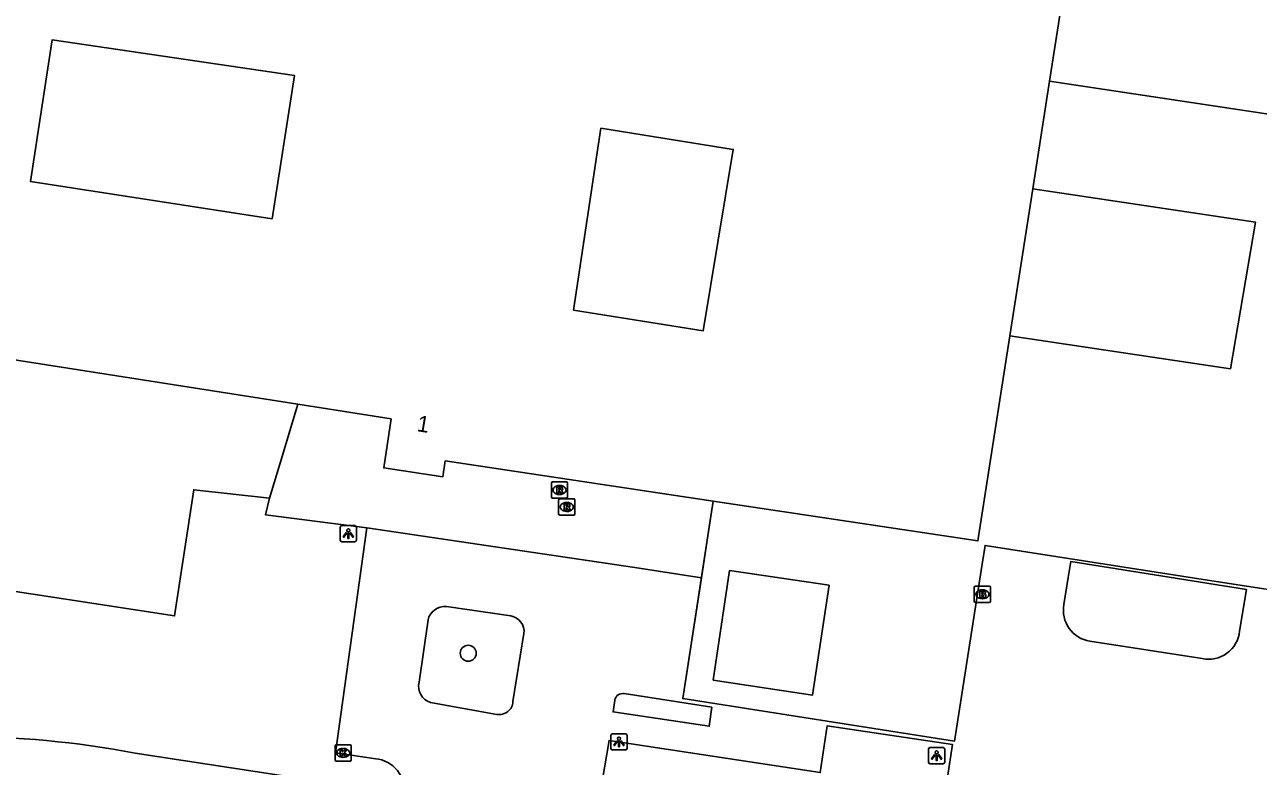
# Model space of a CAD drawing. Extents: x 161084 to 161928, y 385355 to 386522.
# Drawn here: x 161678.1 to 161754.2, y 385654.3 to 385700 of the extents above; entities that cross this region are included whole.
import ezdxf

# ---------------------------------------------------------------- set-up
doc = ezdxf.new("R2010")
doc.units = 0
for name, color, linetype in [('IMGEO_Boom', 7, 'Continuous'), ('IMGEO_Brandkraan', 7, 'Continuous'), ('IMGEO_Groenvoorziening', 7, 'Continuous'), ('IMGEO_Hek', 7, 'Continuous'), ('IMGEO_Kolk', 7, 'Continuous'), ('IMGEO_Lichtpunt', 7, 'Continuous'), ('IMGEO_Pand', 7, 'Continuous'), ('IMGEO_Pand_nummerreeks', 7, 'Continuous'), ('IMGEO_Pand_overbouw', 7, 'Continuous'), ('IMGEO_Rijbaan_lokaal_open', 7, 'Continuous'), ('IMGEO_Rioolput', 7, 'Continuous'), ('IMGEO_Voetpad_open', 7, 'Continuous')]:
    doc.layers.add(name, color=color, linetype=linetype)

msp = doc.modelspace()

# ---------------------------------------------------------------- linework, layer by layer
at = {"layer": 'IMGEO_Boom'}
msp.add_circle((161705.484, 385661.237), 0.489, dxfattribs=at)
at = {"layer": 'IMGEO_Brandkraan'}
for p, q in [((161736.676, 385664.447), (161736.676, 385665.299)), ((161736.751, 385665.373), (161737.603, 385665.373)), ((161737.677, 385665.299), (161737.677, 385664.447)), ((161737.187, 385664.593), (161737.162, 385664.593)), ((161737.164, 385665.153), (161737.189, 385665.153)), ((161737.603, 385664.373), (161736.751, 385664.373))]:
    msp.add_line(p, q, dxfattribs=at)
for points in [[(161736.676, 385664.447), (161736.676, 385665.299)], [(161736.751, 385665.373), (161737.603, 385665.373)], [(161737.677, 385665.299), (161737.677, 385664.447)], [(161737.024, 385665.073), (161737.024, 385664.673), (161737.237, 385664.673)], [(161737.255, 385665.073), (161737.024, 385665.073)], [(161737.203, 385664.992), (161737.149, 385664.992), (161737.149, 385664.916)], [(161737.149, 385664.916), (161737.202, 385664.916)], [(161737.211, 385664.84), (161737.149, 385664.84), (161737.149, 385664.759)], [(161737.149, 385664.759), (161737.211, 385664.759)], [(161737.603, 385664.373), (161736.751, 385664.373)]]:
    msp.add_lwpolyline(points, dxfattribs=at)
for centre, radius, start, end in [((161736.753, 385665.297), 0.0765, 91.55205, 178.44795), ((161736.753, 385665.297), 0.0765, 91.55205, 178.44795), ((161737.601, 385665.297), 0.0765, 1.55205, 88.44795), ((161737.601, 385665.297), 0.0765, 1.55205, 88.44795), ((161737.204, 385664.954), 0.0379, 267.82845, 90.93552), ((161737.212, 385664.799), 0.0404, 269.87594, 90.50774), ((161737.243, 385664.924), 0.251, 268.66757, 293.53466), ((161737.259, 385664.928), 0.145, 59.4692, 91.53667), ((161737.284, 385664.975), 0.0922, 285.51372, 58.15012), ((161737.289, 385664.783), 0.105, 301.31148, 78.98903), ((161736.753, 385664.449), 0.0765, 181.55205, 268.44795), ((161736.753, 385664.449), 0.0765, 181.55205, 268.44795), ((161737.601, 385664.449), 0.0765, 271.55205, 358.44795), ((161737.601, 385664.449), 0.0765, 271.55205, 358.44795)]:
    msp.add_arc(centre, radius, start, end, dxfattribs=at)
for centre, major_axis, ratio, start_param, end_param in [((161737.163, 385664.873), (-0.387, 0.002), 0.722429, 4.712389, 7.853982), ((161737.188, 385664.873), (-0.39, 0.002), 0.717154, 1.570796, 4.712389)]:
    msp.add_ellipse(centre, major_axis=major_axis, ratio=ratio, start_param=start_param, end_param=end_param, dxfattribs=at)
at = {"layer": 'IMGEO_Groenvoorziening'}
msp.add_lwpolyline([(161693.233, 385670.8), (161688.569, 385671.315), (161687.387, 385663.539), (161673.944, 385665.59), (161672.313, 385656.055)], dxfattribs=at)
at = {"layer": 'IMGEO_Hek'}
for points in [[(161694.988, 385676.596), (161694.012, 385673.375)], [(161694.012, 385673.375), (161693.233, 385670.8)], [(161693.233, 385670.8), (161688.569, 385671.315), (161687.387, 385663.539), (161673.944, 385665.59), (161672.22, 385655.513)]]:
    msp.add_lwpolyline(points, dxfattribs=at)
at = {"layer": 'IMGEO_Kolk'}
for p, q in [((161697.274, 385654.666), (161697.274, 385655.518)), ((161697.349, 385655.592), (161698.201, 385655.592)), ((161697.762, 385655.372), (161697.787, 385655.372)), ((161698.275, 385655.518), (161698.275, 385654.666)), ((161698.201, 385654.592), (161697.349, 385654.592)), ((161697.785, 385654.812), (161697.76, 385654.812))]:
    msp.add_line(p, q, dxfattribs=at)
for points in [[(161697.274, 385654.666), (161697.274, 385655.518)], [(161697.349, 385655.592), (161698.201, 385655.592)], [(161698.275, 385655.518), (161698.275, 385654.666)], [(161698.201, 385654.592), (161697.349, 385654.592)], [(161697.595, 385655.292), (161697.718, 385655.292), (161697.718, 385655.141), (161697.848, 385655.292), (161698.012, 385655.292), (161697.866, 385655.141), (161698.019, 385654.892), (161697.867, 385654.892), (161697.782, 385655.056), (161697.718, 385654.989), (161697.718, 385654.892), (161697.595, 385654.892), (161697.595, 385655.292)]]:
    msp.add_lwpolyline(points, dxfattribs=at)
for centre, start, end in [((161697.351, 385655.516), 91.55205, 178.44795), ((161697.351, 385655.516), 91.55205, 178.44795), ((161698.199, 385655.516), 1.55205, 88.44795), ((161698.199, 385655.516), 1.55205, 88.44795), ((161697.351, 385654.668), 181.55205, 268.44795), ((161697.351, 385654.668), 181.55205, 268.44795), ((161698.199, 385654.668), 271.55205, 358.44795), ((161698.199, 385654.668), 271.55205, 358.44795)]:
    msp.add_arc(centre, 0.0765, start, end, dxfattribs=at)
for centre, major_axis, ratio, start_param, end_param in [((161697.761, 385655.092), (-0.387, 0.002), 0.722429, 4.712389, 7.853982), ((161697.786, 385655.092), (-0.39, 0.002), 0.717154, 1.570796, 4.712389)]:
    msp.add_ellipse(centre, major_axis=major_axis, ratio=ratio, start_param=start_param, end_param=end_param, dxfattribs=at)
at = {"layer": 'IMGEO_Lichtpunt'}
for p, q in [((161698.497, 385669.109), (161697.689, 385669.109)), ((161698.497, 385669.109), (161697.689, 385669.109)), ((161697.595, 385669.014), (161697.595, 385668.207)), ((161697.595, 385669.014), (161697.595, 385668.207)), ((161698.591, 385668.207), (161698.591, 385669.014)), ((161698.591, 385668.207), (161698.591, 385669.014)), ((161697.689, 385668.113), (161698.497, 385668.113)), ((161697.689, 385668.113), (161698.497, 385668.113)), ((161714.277, 385656.173), (161714.277, 385655.366)), ((161714.277, 385656.173), (161714.277, 385655.366)), ((161715.179, 385656.268), (161714.371, 385656.268)), ((161715.179, 385656.268), (161714.371, 385656.268)), ((161715.273, 385655.366), (161715.273, 385656.173)), ((161715.273, 385655.366), (161715.273, 385656.173)), ((161734.759, 385655.422), (161733.951, 385655.422)), ((161734.759, 385655.422), (161733.951, 385655.422)), ((161714.371, 385655.272), (161715.179, 385655.272)), ((161714.371, 385655.272), (161715.179, 385655.272)), ((161733.857, 385655.327), (161733.857, 385654.52)), ((161733.857, 385655.327), (161733.857, 385654.52)), ((161734.853, 385654.52), (161734.853, 385655.327)), ((161734.853, 385654.52), (161734.853, 385655.327)), ((161733.951, 385654.426), (161734.759, 385654.426)), ((161733.951, 385654.426), (161734.759, 385654.426))]:
    msp.add_line(p, q, dxfattribs=at)
for points in [[(161697.969, 385668.678), (161698.008, 385668.65), (161697.82, 385668.388), (161697.782, 385668.415), (161697.969, 385668.678)], [(161698.071, 385668.63), (161698.118, 385668.63), (161698.118, 385668.308), (161698.071, 385668.308), (161698.071, 385668.63)], [(161698.181, 385668.65), (161698.219, 385668.677), (161698.406, 385668.415), (161698.367, 385668.387), (161698.181, 385668.65)], [(161714.651, 385655.837), (161714.69, 385655.809), (161714.502, 385655.547), (161714.464, 385655.574), (161714.651, 385655.837)], [(161714.753, 385655.789), (161714.8, 385655.789), (161714.8, 385655.467), (161714.753, 385655.467), (161714.753, 385655.789)], [(161714.863, 385655.809), (161714.901, 385655.836), (161715.088, 385655.574), (161715.049, 385655.546), (161714.863, 385655.809)], [(161734.231, 385654.991), (161734.27, 385654.963), (161734.082, 385654.701), (161734.044, 385654.728), (161734.231, 385654.991)], [(161734.333, 385654.943), (161734.38, 385654.943), (161734.38, 385654.621), (161734.333, 385654.621), (161734.333, 385654.943)], [(161734.443, 385654.963), (161734.481, 385654.99), (161734.668, 385654.728), (161734.629, 385654.7), (161734.443, 385654.963)]]:
    msp.add_lwpolyline(points, dxfattribs=at)
for centre in [(161698.094, 385668.812), (161714.776, 385655.971), (161734.356, 385655.125)]:
    msp.add_circle(centre, 0.0994, dxfattribs=at)
for centre, start, end in [((161697.689, 385669.014), 90, 180), ((161697.689, 385669.014), 90, 180), ((161698.497, 385669.014), 0, 90), ((161698.497, 385669.014), 0, 90), ((161697.689, 385668.207), 180, 270), ((161697.689, 385668.207), 180, 270), ((161698.497, 385668.207), 270, 0), ((161698.497, 385668.207), 270, 360), ((161714.371, 385656.173), 90, 180), ((161714.371, 385656.173), 90, 180), ((161715.179, 385656.173), 0, 90), ((161715.179, 385656.173), 0, 90), ((161714.371, 385655.366), 180, 270), ((161714.371, 385655.366), 180, 270), ((161715.179, 385655.366), 270, 0), ((161715.179, 385655.366), 270, 360), ((161733.951, 385655.327), 90, 180), ((161733.951, 385655.327), 90, 180), ((161734.759, 385655.327), 0, 90), ((161734.759, 385655.327), 0, 90), ((161733.951, 385654.52), 180, 270), ((161733.951, 385654.52), 180, 270), ((161734.759, 385654.52), 270, 0), ((161734.759, 385654.52), 270, 360)]:
    msp.add_arc(centre, 0.0946, start, end, dxfattribs=at)
at = {"layer": 'IMGEO_Pand'}
for points in [[(161720.576, 385670.614), (161736.903, 385668.161), (161738.873, 385680.809), (161740.284, 385689.872), (161741.317, 385696.504), (161742.728, 385705.567), (161744.697, 385718.205), (161669.834, 385729.754), (161665.957, 385704.625), (161669.817, 385704.067), (161666.01, 385679.104), (161676.969, 385677.435), (161677.26, 385679.369), (161677.793, 385679.285), (161694.988, 385676.596)], [(161693.407, 385688.025), (161678.494, 385690.321), (161679.839, 385699.057), (161694.768, 385696.86), (161693.407, 385688.025)], [(161713.647, 385693.605), (161721.817, 385692.299), (161719.956, 385681.114), (161711.963, 385682.392), (161713.647, 385693.605)], [(161720.576, 385670.614), (161704.065, 385673.094), (161703.918, 385672.115), (161700.279, 385672.662), (161700.733, 385675.68), (161694.988, 385676.596)], [(161720.579, 385659.585), (161726.71, 385658.662), (161727.728, 385665.425), (161721.597, 385666.348), (161720.579, 385659.585)]]:
    msp.add_lwpolyline(points, dxfattribs=at)
at = {"layer": 'IMGEO_Pand_overbouw'}
msp.add_lwpolyline([(161754.956, 385694.462), (161741.317, 385696.504), (161740.284, 385689.872), (161754.002, 385687.818), (161752.458, 385678.775), (161738.873, 385680.809), (161736.903, 385668.161), (161720.576, 385670.614), (161718.711, 385658.441), (161735.46, 385655.823), (161737.164, 385666.73), (161737.345, 385667.888), (161750.131, 385665.883), (161763.865, 385663.771)], dxfattribs=at)
msp.add_lwpolyline([(161720.579, 385659.585), (161721.597, 385666.348), (161727.728, 385665.425), (161726.71, 385658.662)], close=True, dxfattribs=at)
at = {"layer": 'IMGEO_Rijbaan_lokaal_open'}
for points in [[(161699.781, 385654.73), (161697.296, 385655.089), (161699.234, 385668.959)], [(161699.234, 385668.959), (161715.76, 385666.514), (161719.852, 385665.889)], [(161719.852, 385665.889), (161718.711, 385658.441), (161735.46, 385655.823), (161737.164, 385666.73), (161737.345, 385667.888), (161750.131, 385665.883), (161763.865, 385663.771)], [(161753.029, 385662.59), (161753.445, 385665.176), (161750.107, 385665.702), (161742.619, 385666.884), (161742.461, 385665.903), (161742.194, 385664.24)], [(161708.112, 385663.541), (161704.146, 385664.112)], [(161703.005, 385663.287), (161702.451, 385659.445)], [(161708.242, 385658.253), (161708.92, 385662.456)], [(161743.804, 385661.979), (161750.721, 385660.906)], [(161720.502, 385657.909), (161715.102, 385658.745)], [(161703.152, 385658.202), (161707.254, 385657.468)], [(161714.524, 385658.343), (161714.415, 385657.624), (161720.337, 385656.733), (161720.502, 385657.909)], [(161746.296, 385653.272), (161734.97, 385653.181), (161735.33, 385655.62), (161727.616, 385656.762), (161727.186, 385653.884), (161714.168, 385655.862), (161713.594, 385652.48), (161709.775, 385653.114)]]:
    msp.add_lwpolyline(points, dxfattribs=at)
for centre, radius, start, end in [((161704.034, 385663.065), 1.053, 83.91495, 167.82267), ((161744.103, 385663.895), 1.939, 169.7639, 261.14348), ((161707.922, 385662.556), 1.003, 354.25761, 79.09254), ((161751.111, 385662.795), 1.929, 258.34142, 353.89026), ((161703.461, 385659.195), 1.04, 166.11544, 252.72692), ((161715.006, 385658.267), 0.488, 78.63759, 170.99977), ((161707.384, 385658.319), 0.861, 261.33096, 355.60574), ((161699.618, 385652.834), 1.903, 351.27626, 85.07756)]:
    msp.add_arc(centre, radius, start, end, dxfattribs=at)
at = {"layer": 'IMGEO_Rioolput'}
for p, q in [((161710.609, 385670.877), (161710.609, 385671.729)), ((161710.684, 385671.803), (161711.536, 385671.803)), ((161711.097, 385671.583), (161711.122, 385671.583)), ((161711.61, 385671.729), (161711.61, 385670.877)), ((161711.536, 385670.803), (161710.684, 385670.803)), ((161711.056, 385669.831), (161711.056, 385670.683)), ((161711.12, 385671.023), (161711.095, 385671.023)), ((161711.131, 385670.757), (161711.983, 385670.757)), ((161712.057, 385670.683), (161712.057, 385669.831)), ((161711.567, 385669.977), (161711.542, 385669.977)), ((161711.544, 385670.537), (161711.569, 385670.537)), ((161711.983, 385669.757), (161711.131, 385669.757))]:
    msp.add_line(p, q, dxfattribs=at)
for points in [[(161710.609, 385670.877), (161710.609, 385671.729)], [(161710.684, 385671.803), (161711.536, 385671.803)], [(161711.198, 385671.501), (161710.946, 385671.503), (161710.946, 385671.103)], [(161711.124, 385671.422), (161711.07, 385671.422), (161711.07, 385671.341)], [(161711.07, 385671.341), (161711.122, 385671.341)], [(161711.61, 385671.729), (161711.61, 385670.877)], [(161711.536, 385670.803), (161710.684, 385670.803)], [(161710.946, 385671.103), (161711.07, 385671.103), (161711.07, 385671.265), (161711.081, 385671.265)], [(161711.056, 385669.831), (161711.056, 385670.683)], [(161711.128, 385671.236), (161711.199, 385671.103), (161711.339, 385671.103), (161711.274, 385671.229)], [(161711.131, 385670.757), (161711.983, 385670.757)], [(161712.057, 385670.683), (161712.057, 385669.831)], [(161711.645, 385670.455), (161711.393, 385670.457), (161711.393, 385670.057)], [(161711.393, 385670.057), (161711.517, 385670.057), (161711.517, 385670.219), (161711.528, 385670.219)], [(161711.571, 385670.376), (161711.517, 385670.376), (161711.517, 385670.295)], [(161711.517, 385670.295), (161711.569, 385670.295)], [(161711.575, 385670.19), (161711.646, 385670.057), (161711.786, 385670.057), (161711.721, 385670.183)], [(161711.983, 385669.757), (161711.131, 385669.757)]]:
    msp.add_lwpolyline(points, dxfattribs=at)
for centre, radius, start, end in [((161710.686, 385671.727), 0.0765, 91.55205, 178.44795), ((161710.686, 385671.727), 0.0765, 91.55205, 178.44795), ((161711.106, 385671.53), 0.19, 274.7715, 282.96867), ((161711.13, 385671.326), 0.0964, 77.00612, 93.18647), ((161711.144, 385671.383), 0.0378, 276.66336, 79.67722), ((161711.197, 385671.391), 0.109, 350.36119, 89.41601), ((161711.195, 385671.391), 0.112, 277.58423, 350.98172), ((161711.534, 385671.727), 0.0765, 1.55205, 88.44795), ((161711.534, 385671.727), 0.0765, 1.55205, 88.44795), ((161710.686, 385670.879), 0.0765, 181.55205, 268.44795), ((161710.686, 385670.879), 0.0765, 181.55205, 268.44795), ((161711.133, 385670.681), 0.0765, 91.55205, 178.44795), ((161711.133, 385670.681), 0.0765, 91.55205, 178.44795), ((161711.08, 385671.212), 0.0533, 26.02933, 88.69889), ((161711.179, 385671.176), 0.108, 29.51342, 73.79051), ((161711.534, 385670.879), 0.0765, 271.55205, 358.44795), ((161711.534, 385670.879), 0.0765, 271.55205, 358.44795), ((161711.981, 385670.681), 0.0765, 1.55205, 88.44795), ((161711.981, 385670.681), 0.0765, 1.55205, 88.44795), ((161711.133, 385669.833), 0.0765, 181.55205, 268.44795), ((161711.133, 385669.833), 0.0765, 181.55205, 268.44795), ((161711.527, 385670.166), 0.0533, 26.02933, 88.69889), ((161711.553, 385670.484), 0.19, 274.7715, 282.96867), ((161711.577, 385670.28), 0.0964, 77.00612, 93.18647), ((161711.591, 385670.337), 0.0378, 276.66336, 79.67722), ((161711.644, 385670.345), 0.109, 350.36119, 89.41601), ((161711.642, 385670.345), 0.112, 277.58423, 350.98172), ((161711.626, 385670.13), 0.108, 29.51342, 73.79051), ((161711.981, 385669.833), 0.0765, 271.55205, 358.44795), ((161711.981, 385669.833), 0.0765, 271.55205, 358.44795)]:
    msp.add_arc(centre, radius, start, end, dxfattribs=at)
for centre, major_axis, ratio, start_param, end_param in [((161711.096, 385671.303), (-0.387, 0.002), 0.722429, 4.712389, 7.853982), ((161711.121, 385671.303), (-0.39, 0.002), 0.717154, 1.570796, 4.712389), ((161711.543, 385670.257), (-0.387, 0.002), 0.722429, 4.712389, 7.853982), ((161711.568, 385670.257), (-0.39, 0.002), 0.717154, 1.570796, 4.712389)]:
    msp.add_ellipse(centre, major_axis=major_axis, ratio=ratio, start_param=start_param, end_param=end_param, dxfattribs=at)
at = {"layer": 'IMGEO_Voetpad_open'}
for points in [[(161694.988, 385676.596), (161694.012, 385673.375), (161693.233, 385670.8)], [(161693.233, 385670.8), (161692.99, 385669.778), (161699.234, 385668.959)], [(161719.852, 385665.889), (161720.376, 385669.307), (161720.576, 385670.614)], [(161684.956, 385655.074), (161701.499, 385652.545)]]:
    msp.add_lwpolyline(points, dxfattribs=at)
msp.add_arc((161674.339, 385599.958), 56.129, 79.09715, 90.37002, dxfattribs=at)

# ---------------------------------------------------------------- texts
at = {"layer": 'IMGEO_Pand_nummerreeks'}
msp.add_text('1', height=1, rotation=350.76406, dxfattribs=at).set_placement((161702.274, 385674.936))

doc.saveas('drawing.dxf')
